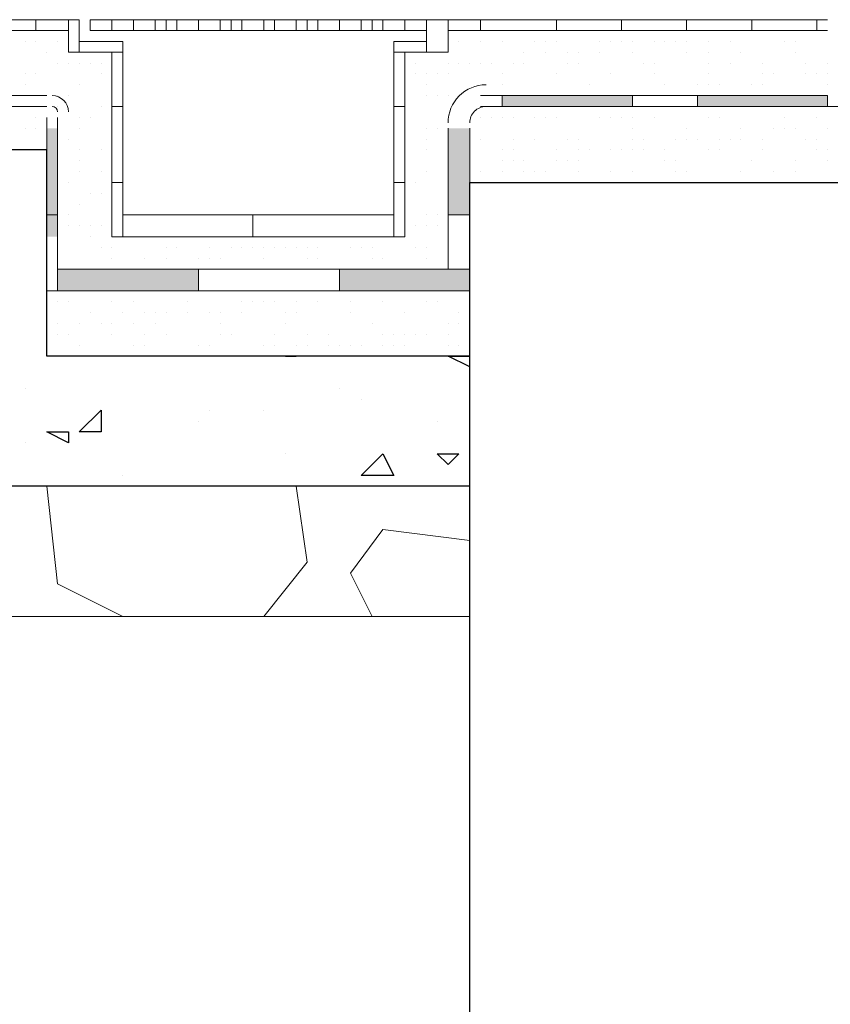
# Model space of a CAD drawing. Header units: metres. Extents: x 5.7 to 89.8, y 4 to 63.5.
# Tile 299 of 475: x 47.3 to 48, y 30.2 to 31.1. Entities that reach past the tile are written whole.
import ezdxf

# ---------------------------------------------------------------- set-up
doc = ezdxf.new("R2010")
doc.units = ezdxf.units.M
doc.header["$MEASUREMENT"] = 0
for name, color, linetype in [('PDF17_furn', 7, 'Continuous'), ('PDF17_hatch', 7, 'Continuous'), ('PDF17_hatch-borshi', 7, 'Continuous'), ('PDF17_kaff', 7, 'Continuous'), ('PDF17_Layer5', 7, 'Continuous'), ('PDF17_wall', 7, 'Continuous')]:
    doc.layers.add(name, color=color, linetype=linetype)

msp = doc.modelspace()

# ---------------------------------------------------------------- linework, layer by layer
at = {"layer": 'PDF17_furn', "lineweight": 18}
msp.add_lwpolyline([(47.36945, 31.07667), (47.66802, 31.07667), (47.66802, 31.06704), (47.36945, 31.06704)], close=True, dxfattribs=at)
for points in [[(47.38871, 31.07667), (47.38871, 31.06704)], [(47.40798, 31.07667), (47.40798, 31.06704)], [(47.42724, 31.07667), (47.42724, 31.06704)], [(47.4465, 31.07667), (47.4465, 31.06704)], [(47.46576, 31.07667), (47.46576, 31.06704)], [(47.48503, 31.07667), (47.48503, 31.06704)], [(47.50429, 31.07667), (47.50429, 31.06704)], [(47.52355, 31.07667), (47.52355, 31.06704)], [(47.53318, 31.07667), (47.53318, 31.06704)], [(47.55244, 31.07667), (47.55244, 31.06704)], [(47.57171, 31.07667), (47.57171, 31.06704)], [(47.59097, 31.07667), (47.59097, 31.06704)], [(47.61023, 31.07667), (47.61023, 31.06704)], [(47.62949, 31.07667), (47.62949, 31.06704)], [(47.64876, 31.07667), (47.64876, 31.06704)]]:
    msp.add_lwpolyline(points, dxfattribs=at)
at = {"layer": 'PDF17_hatch', "lineweight": 25}
for points in [[(47.33093, 30.88405), (47.33093, 30.88405)], [(47.4465, 30.7781), (47.4465, 30.7781)], [(47.54281, 30.7781), (47.54281, 30.7781)], [(47.54281, 30.7781), (47.55244, 30.7781)], [(47.61986, 30.7781), (47.61986, 30.7781)], [(47.70654, 30.76847), (47.68728, 30.7781), (47.69691, 30.7781), (47.70654, 30.7781)], [(47.31166, 30.74921), (47.31166, 30.74921)], [(47.59097, 30.74921), (47.59097, 30.74921)], [(47.61023, 30.73958), (47.61023, 30.73958)], [(47.4754, 30.72995), (47.4754, 30.72995)], [(47.52355, 30.72995), (47.52355, 30.72995)], [(47.46576, 30.72032), (47.46576, 30.72032)], [(47.67765, 30.72032), (47.67765, 30.72032)], [(47.35019, 30.71069), (47.35019, 30.71069)], [(47.31166, 30.70106), (47.31166, 30.70106)], [(47.54281, 30.69142), (47.54281, 30.69142)], [(47.39835, 30.67216), (47.39835, 30.67216)], [(47.31166, 30.66253), (47.31166, 30.66253)], [(47.59097, 30.66253), (47.59097, 30.66253)], [(47.69691, 30.66253), (47.69691, 30.66253)]]:
    msp.add_lwpolyline(points, dxfattribs=at)
for points in [[(47.37908, 30.71069), (47.35982, 30.71069), (47.37908, 30.72995)], [(47.35019, 30.71069), (47.35019, 30.70106), (47.33093, 30.71069)], [(47.63913, 30.67216), (47.61023, 30.67216), (47.62949, 30.69142)], [(47.69691, 30.69142), (47.68728, 30.68179), (47.67765, 30.69142)]]:
    msp.add_lwpolyline(points, close=True, dxfattribs=at)
at = {"layer": 'PDF17_hatch-borshi', "lineweight": 18}
for points in [[(47.34056, 31.06704), (47.34056, 31.06704)], [(47.91843, 31.06704), (47.91843, 31.06704)], [(47.91843, 31.06704), (47.91843, 31.06704)], [(47.93769, 31.06704), (47.93769, 31.06704)], [(47.96659, 31.06704), (47.96659, 31.06704)], [(48.01474, 31.06704), (48.01474, 31.06704)], [(47.31166, 31.05741), (47.31166, 31.05741)], [(47.3213, 31.05741), (47.3213, 31.05741)], [(47.34056, 31.05741), (47.34056, 31.05741)], [(47.68728, 31.05741), (47.68728, 31.05741)], [(47.69691, 31.05741), (47.69691, 31.05741)], [(47.71618, 31.05741), (47.71618, 31.05741)], [(47.73544, 31.05741), (47.73544, 31.05741)], [(47.76433, 31.05741), (47.76433, 31.05741)], [(47.77396, 31.05741), (47.77396, 31.05741)], [(47.77396, 31.05741), (47.77396, 31.05741)], [(47.78359, 31.05741), (47.78359, 31.05741)], [(47.82212, 31.05741), (47.82212, 31.05741)], [(47.83175, 31.05741), (47.83175, 31.05741)], [(47.83175, 31.05741), (47.83175, 31.05741)], [(47.84138, 31.05741), (47.84138, 31.05741)], [(47.84138, 31.05741), (47.84138, 31.05741)], [(47.85101, 31.05741), (47.85101, 31.05741)], [(47.87027, 31.05741), (47.87027, 31.05741)], [(47.87027, 31.05741), (47.87027, 31.05741)], [(47.87991, 31.05741), (47.87991, 31.05741)], [(47.88954, 31.05741), (47.88954, 31.05741)], [(47.88954, 31.05741), (47.88954, 31.05741)], [(47.89917, 31.05741), (47.89917, 31.05741)], [(47.91843, 31.05741), (47.91843, 31.05741)], [(47.93769, 31.05741), (47.93769, 31.05741)], [(47.98585, 31.05741), (47.98585, 31.05741)], [(47.98585, 31.05741), (47.98585, 31.05741)], [(47.99548, 31.05741), (47.99548, 31.05741)], [(47.33093, 31.04778), (47.33093, 31.04778)], [(47.35982, 31.04778), (47.35982, 31.04778)], [(47.7547, 31.04778), (47.7547, 31.04778)], [(47.77396, 31.04778), (47.77396, 31.04778)], [(47.79322, 31.04778), (47.79322, 31.04778)], [(47.80286, 31.04778), (47.80286, 31.04778)], [(47.80286, 31.04778), (47.80286, 31.04778)], [(47.82212, 31.04778), (47.82212, 31.04778)], [(47.85101, 31.04778), (47.85101, 31.04778)], [(47.89917, 31.04778), (47.89917, 31.04778)], [(47.91843, 31.04778), (47.91843, 31.04778)], [(47.94732, 31.04778), (47.94732, 31.04778)], [(47.99548, 31.04778), (47.99548, 31.04778)], [(47.34056, 31.03815), (47.34056, 31.03815)], [(47.35019, 31.03815), (47.35019, 31.03815)], [(47.35982, 31.03815), (47.35982, 31.03815)], [(47.35982, 31.03815), (47.35982, 31.03815)], [(47.36945, 31.03815), (47.36945, 31.03815)], [(47.37908, 31.03815), (47.37908, 31.03815)], [(47.65839, 31.03815), (47.65839, 31.03815)], [(47.68728, 31.03815), (47.68728, 31.03815)], [(47.69691, 31.03815), (47.69691, 31.03815)], [(47.70654, 31.03815), (47.70654, 31.03815)], [(47.70654, 31.03815), (47.70654, 31.03815)], [(47.71618, 31.03815), (47.71618, 31.03815)], [(47.72581, 31.03815), (47.72581, 31.03815)], [(47.72581, 31.03815), (47.72581, 31.03815)], [(47.74507, 31.03815), (47.74507, 31.03815)], [(47.74507, 31.03815), (47.74507, 31.03815)], [(47.7547, 31.03815), (47.7547, 31.03815)], [(47.79322, 31.03815), (47.79322, 31.03815)], [(47.80286, 31.03815), (47.80286, 31.03815)], [(47.86064, 31.03815), (47.86064, 31.03815)], [(47.86064, 31.03815), (47.86064, 31.03815)], [(47.87027, 31.03815), (47.87027, 31.03815)], [(47.91843, 31.03815), (47.91843, 31.03815)], [(47.93769, 31.03815), (47.93769, 31.03815)], [(47.96659, 31.03815), (47.96659, 31.03815)], [(48.00511, 31.03815), (48.00511, 31.03815)], [(48.02437, 31.03815), (48.02437, 31.03815)], [(47.31166, 31.02852), (47.31166, 31.02852)], [(47.3213, 31.02852), (47.3213, 31.02852)], [(47.37908, 31.02852), (47.37908, 31.02852)], [(47.64876, 31.02852), (47.64876, 31.02852)], [(47.65839, 31.02852), (47.65839, 31.02852)], [(47.66802, 31.02852), (47.66802, 31.02852)], [(47.67765, 31.02852), (47.67765, 31.02852)], [(47.68728, 31.02852), (47.68728, 31.02852)], [(47.73544, 31.02852), (47.73544, 31.02852)], [(47.78359, 31.02852), (47.78359, 31.02852)], [(47.83175, 31.02852), (47.83175, 31.02852)], [(47.87027, 31.02852), (47.87027, 31.02852)], [(47.91843, 31.02852), (47.91843, 31.02852)], [(47.96659, 31.02852), (47.96659, 31.02852)], [(47.97622, 31.02852), (47.97622, 31.02852)], [(48.00511, 31.02852), (48.00511, 31.02852)], [(48.01474, 31.02852), (48.01474, 31.02852)], [(48.01474, 31.02852), (48.01474, 31.02852)], [(48.02437, 31.02852), (48.02437, 31.02852)], [(47.31166, 31.01888), (47.31166, 31.01888)], [(47.35982, 31.01888), (47.35982, 31.01888)], [(47.66802, 31.01888), (47.66802, 31.01888)], [(47.73544, 31.01888), (47.73544, 31.01888)], [(47.81249, 31.01888), (47.81249, 31.01888)], [(47.87991, 31.01888), (47.87991, 31.01888)], [(47.9088, 31.01888), (47.9088, 31.01888)], [(47.91843, 31.01888), (47.91843, 31.01888)], [(47.92806, 31.01888), (47.92806, 31.01888)], [(47.95696, 31.01888), (47.95696, 31.01888)], [(47.95696, 31.01888), (47.95696, 31.01888)], [(47.96659, 31.01888), (47.96659, 31.01888)], [(48.02437, 31.01888), (48.02437, 31.01888)], [(47.3213, 31.00925), (47.3213, 31.00925)], [(47.33093, 31.00925), (47.33093, 31.00925)], [(47.34056, 31.00925), (47.34056, 31.00925)], [(47.35019, 31.00925), (47.35019, 31.00925)], [(47.66802, 31.00925), (47.66802, 31.00925)], [(47.66802, 31.00925), (47.66802, 31.00925)], [(47.67765, 31.00925), (47.67765, 31.00925)], [(47.68728, 31.00925), (47.68728, 31.00925)], [(47.71618, 31.00925), (47.71618, 31.00925)], [(47.72581, 31.00925), (47.72581, 31.00925)], [(47.73544, 31.00925), (47.73544, 31.00925)], [(47.7547, 31.00925), (47.7547, 31.00925)], [(47.7547, 31.00925), (47.7547, 31.00925)], [(47.78359, 31.00925), (47.78359, 31.00925)], [(47.79322, 31.00925), (47.79322, 31.00925)], [(47.80286, 31.00925), (47.80286, 31.00925)], [(47.84138, 31.00925), (47.84138, 31.00925)], [(47.85101, 31.00925), (47.85101, 31.00925)], [(47.86064, 31.00925), (47.86064, 31.00925)], [(47.87027, 31.00925), (47.87027, 31.00925)], [(47.88954, 31.00925), (47.88954, 31.00925)], [(47.88954, 31.00925), (47.88954, 31.00925)], [(47.89917, 31.00925), (47.89917, 31.00925)], [(47.89917, 31.00925), (47.89917, 31.00925)], [(47.94732, 31.00925), (47.94732, 31.00925)], [(47.94732, 31.00925), (47.94732, 31.00925)], [(47.95696, 31.00925), (47.95696, 31.00925)], [(47.99548, 31.00925), (47.99548, 31.00925)], [(48.00511, 31.00925), (48.00511, 31.00925)], [(48.01474, 31.00925), (48.01474, 31.00925)], [(47.37908, 30.99962), (47.37908, 30.99962)], [(47.96659, 30.99962), (47.96659, 30.99962)], [(47.96659, 30.99962), (47.96659, 30.99962)], [(47.3213, 30.98999), (47.3213, 30.98999)], [(47.35982, 30.98999), (47.35982, 30.98999)], [(47.36945, 30.98999), (47.36945, 30.98999)], [(47.36945, 30.98999), (47.36945, 30.98999)], [(47.64876, 30.98999), (47.64876, 30.98999)], [(47.68728, 30.98999), (47.68728, 30.98999)], [(47.71618, 30.98999), (47.71618, 30.98999)], [(47.71618, 30.98999), (47.71618, 30.98999)], [(47.72581, 30.98999), (47.72581, 30.98999)], [(47.72581, 30.98999), (47.72581, 30.98999)], [(47.73544, 30.98999), (47.73544, 30.98999)], [(47.73544, 30.98999), (47.73544, 30.98999)], [(47.74507, 30.98999), (47.74507, 30.98999)], [(47.74507, 30.98999), (47.74507, 30.98999)], [(47.76433, 30.98999), (47.76433, 30.98999)], [(47.76433, 30.98999), (47.76433, 30.98999)], [(47.77396, 30.98999), (47.77396, 30.98999)], [(47.77396, 30.98999), (47.77396, 30.98999)], [(47.78359, 30.98999), (47.78359, 30.98999)], [(47.78359, 30.98999), (47.78359, 30.98999)], [(47.82212, 30.98999), (47.82212, 30.98999)], [(47.82212, 30.98999), (47.82212, 30.98999)], [(47.83175, 30.98999), (47.83175, 30.98999)], [(47.83175, 30.98999), (47.83175, 30.98999)], [(47.84138, 30.98999), (47.84138, 30.98999)], [(47.84138, 30.98999), (47.84138, 30.98999)], [(47.85101, 30.98999), (47.85101, 30.98999)], [(47.85101, 30.98999), (47.85101, 30.98999)], [(47.87027, 30.98999), (47.87027, 30.98999)], [(47.87027, 30.98999), (47.87027, 30.98999)], [(47.87027, 30.98999), (47.87027, 30.98999)], [(47.87027, 30.98999), (47.87027, 30.98999)], [(47.91843, 30.98999), (47.91843, 30.98999)], [(47.91843, 30.98999), (47.91843, 30.98999)], [(47.91843, 30.98999), (47.91843, 30.98999)], [(47.91843, 30.98999), (47.91843, 30.98999)], [(47.92806, 30.98999), (47.92806, 30.98999)], [(47.92806, 30.98999), (47.92806, 30.98999)], [(47.98585, 30.98999), (47.98585, 30.98999)], [(47.98585, 30.98999), (47.98585, 30.98999)], [(47.98585, 30.98999), (47.98585, 30.98999)], [(47.98585, 30.98999), (47.98585, 30.98999)], [(48.01474, 30.98999), (48.01474, 30.98999)], [(48.01474, 30.98999), (48.01474, 30.98999)], [(47.31166, 30.98036), (47.31166, 30.98036)], [(47.3213, 30.98036), (47.3213, 30.98036)], [(47.35982, 30.98036), (47.35982, 30.98036)], [(47.66802, 30.98036), (47.66802, 30.98036)], [(47.67765, 30.98036), (47.67765, 30.98036)], [(47.85101, 30.98036), (47.85101, 30.98036)], [(47.85101, 30.98036), (47.85101, 30.98036)], [(47.89917, 30.98036), (47.89917, 30.98036)], [(47.89917, 30.98036), (47.89917, 30.98036)], [(47.94732, 30.98036), (47.94732, 30.98036)], [(47.94732, 30.98036), (47.94732, 30.98036)], [(47.97622, 30.98036), (47.97622, 30.98036)], [(47.97622, 30.98036), (47.97622, 30.98036)], [(47.98585, 30.98036), (47.98585, 30.98036)], [(47.98585, 30.98036), (47.98585, 30.98036)], [(47.99548, 30.98036), (47.99548, 30.98036)], [(47.99548, 30.98036), (47.99548, 30.98036)], [(47.99548, 30.98036), (47.99548, 30.98036)], [(47.99548, 30.98036), (47.99548, 30.98036)], [(47.99548, 30.98036), (47.99548, 30.98036)], [(47.99548, 30.98036), (47.99548, 30.98036)], [(48.02437, 30.98036), (48.02437, 30.98036)], [(48.02437, 30.98036), (48.02437, 30.98036)], [(47.35019, 30.97073), (47.35019, 30.97073)], [(47.38871, 30.97073), (47.38871, 30.97073)], [(47.64876, 30.97073), (47.64876, 30.97073)], [(47.66802, 30.97073), (47.66802, 30.97073)], [(47.68728, 30.97073), (47.68728, 30.97073)], [(47.71618, 30.97073), (47.71618, 30.97073)], [(47.71618, 30.97073), (47.71618, 30.97073)], [(47.71618, 30.97073), (47.71618, 30.97073)], [(47.71618, 30.97073), (47.71618, 30.97073)], [(47.74507, 30.97073), (47.74507, 30.97073)], [(47.74507, 30.97073), (47.74507, 30.97073)], [(47.76433, 30.97073), (47.76433, 30.97073)], [(47.76433, 30.97073), (47.76433, 30.97073)], [(47.79322, 30.97073), (47.79322, 30.97073)], [(47.79322, 30.97073), (47.79322, 30.97073)], [(47.79322, 30.97073), (47.79322, 30.97073)], [(47.79322, 30.97073), (47.79322, 30.97073)], [(47.80286, 30.97073), (47.80286, 30.97073)], [(47.80286, 30.97073), (47.80286, 30.97073)], [(47.85101, 30.97073), (47.85101, 30.97073)], [(47.85101, 30.97073), (47.85101, 30.97073)], [(47.86064, 30.97073), (47.86064, 30.97073)], [(47.86064, 30.97073), (47.86064, 30.97073)], [(47.88954, 30.97073), (47.88954, 30.97073)], [(47.88954, 30.97073), (47.88954, 30.97073)], [(47.89917, 30.97073), (47.89917, 30.97073)], [(47.89917, 30.97073), (47.89917, 30.97073)], [(47.9088, 30.97073), (47.9088, 30.97073)], [(47.9088, 30.97073), (47.9088, 30.97073)], [(47.92806, 30.97073), (47.92806, 30.97073)], [(47.92806, 30.97073), (47.92806, 30.97073)], [(47.93769, 30.97073), (47.93769, 30.97073)], [(47.93769, 30.97073), (47.93769, 30.97073)], [(47.93769, 30.97073), (47.93769, 30.97073)], [(47.93769, 30.97073), (47.93769, 30.97073)], [(47.94732, 30.97073), (47.94732, 30.97073)], [(47.94732, 30.97073), (47.94732, 30.97073)], [(47.96659, 30.97073), (47.96659, 30.97073)], [(47.96659, 30.97073), (47.96659, 30.97073)], [(48.00511, 30.97073), (48.00511, 30.97073)], [(48.00511, 30.97073), (48.00511, 30.97073)], [(48.01474, 30.97073), (48.01474, 30.97073)], [(48.01474, 30.97073), (48.01474, 30.97073)], [(47.31166, 30.9611), (47.31166, 30.9611)], [(47.35982, 30.9611), (47.35982, 30.9611)], [(47.37908, 30.9611), (47.37908, 30.9611)], [(47.66802, 30.9611), (47.66802, 30.9611)], [(47.73544, 30.9611), (47.73544, 30.9611)], [(47.73544, 30.9611), (47.73544, 30.9611)], [(47.74507, 30.9611), (47.74507, 30.9611)], [(47.74507, 30.9611), (47.74507, 30.9611)], [(47.78359, 30.9611), (47.78359, 30.9611)], [(47.78359, 30.9611), (47.78359, 30.9611)], [(47.80286, 30.9611), (47.80286, 30.9611)], [(47.80286, 30.9611), (47.80286, 30.9611)], [(47.81249, 30.9611), (47.81249, 30.9611)], [(47.81249, 30.9611), (47.81249, 30.9611)], [(47.83175, 30.9611), (47.83175, 30.9611)], [(47.83175, 30.9611), (47.83175, 30.9611)], [(47.83175, 30.9611), (47.83175, 30.9611)], [(47.83175, 30.9611), (47.83175, 30.9611)], [(47.84138, 30.9611), (47.84138, 30.9611)], [(47.84138, 30.9611), (47.84138, 30.9611)], [(47.85101, 30.9611), (47.85101, 30.9611)], [(47.85101, 30.9611), (47.85101, 30.9611)], [(47.86064, 30.9611), (47.86064, 30.9611)], [(47.86064, 30.9611), (47.86064, 30.9611)], [(47.87991, 30.9611), (47.87991, 30.9611)], [(47.87991, 30.9611), (47.87991, 30.9611)], [(47.87991, 30.9611), (47.87991, 30.9611)], [(47.87991, 30.9611), (47.87991, 30.9611)], [(47.91843, 30.9611), (47.91843, 30.9611)], [(47.91843, 30.9611), (47.91843, 30.9611)], [(47.92806, 30.9611), (47.92806, 30.9611)], [(47.92806, 30.9611), (47.92806, 30.9611)], [(47.96659, 30.9611), (47.96659, 30.9611)], [(47.96659, 30.9611), (47.96659, 30.9611)], [(47.96659, 30.9611), (47.96659, 30.9611)], [(47.96659, 30.9611), (47.96659, 30.9611)], [(48.01474, 30.9611), (48.01474, 30.9611)], [(48.01474, 30.9611), (48.01474, 30.9611)], [(48.02437, 30.9611), (48.02437, 30.9611)], [(48.02437, 30.9611), (48.02437, 30.9611)], [(47.35982, 30.95147), (47.35982, 30.95147)], [(47.73544, 30.95147), (47.73544, 30.95147)], [(47.73544, 30.95147), (47.73544, 30.95147)], [(47.74507, 30.95147), (47.74507, 30.95147)], [(47.74507, 30.95147), (47.74507, 30.95147)], [(47.74507, 30.95147), (47.74507, 30.95147)], [(47.74507, 30.95147), (47.74507, 30.95147)], [(47.7547, 30.95147), (47.7547, 30.95147)], [(47.7547, 30.95147), (47.7547, 30.95147)], [(47.78359, 30.95147), (47.78359, 30.95147)], [(47.78359, 30.95147), (47.78359, 30.95147)], [(47.79322, 30.95147), (47.79322, 30.95147)], [(47.79322, 30.95147), (47.79322, 30.95147)], [(47.80286, 30.95147), (47.80286, 30.95147)], [(47.80286, 30.95147), (47.80286, 30.95147)], [(47.87991, 30.95147), (47.87991, 30.95147)], [(47.87991, 30.95147), (47.87991, 30.95147)], [(47.88954, 30.95147), (47.88954, 30.95147)], [(47.88954, 30.95147), (47.88954, 30.95147)], [(47.95696, 30.95147), (47.95696, 30.95147)], [(47.95696, 30.95147), (47.95696, 30.95147)], [(47.99548, 30.95147), (47.99548, 30.95147)], [(47.99548, 30.95147), (47.99548, 30.95147)], [(48.02437, 30.95147), (48.02437, 30.95147)], [(48.02437, 30.95147), (48.02437, 30.95147)], [(47.35982, 30.94184), (47.35982, 30.94184)], [(47.37908, 30.94184), (47.37908, 30.94184)], [(47.66802, 30.94184), (47.66802, 30.94184)], [(47.66802, 30.94184), (47.66802, 30.94184)], [(47.68728, 30.94184), (47.68728, 30.94184)], [(47.68728, 30.94184), (47.68728, 30.94184)], [(47.70654, 30.94184), (47.70654, 30.94184)], [(47.70654, 30.94184), (47.70654, 30.94184)], [(47.71618, 30.94184), (47.71618, 30.94184)], [(47.71618, 30.94184), (47.71618, 30.94184)], [(47.71618, 30.94184), (47.71618, 30.94184)], [(47.71618, 30.94184), (47.71618, 30.94184)], [(47.73544, 30.94184), (47.73544, 30.94184)], [(47.73544, 30.94184), (47.73544, 30.94184)], [(47.7547, 30.94184), (47.7547, 30.94184)], [(47.7547, 30.94184), (47.7547, 30.94184)], [(47.76433, 30.94184), (47.76433, 30.94184)], [(47.76433, 30.94184), (47.76433, 30.94184)], [(47.77396, 30.94184), (47.77396, 30.94184)], [(47.77396, 30.94184), (47.77396, 30.94184)], [(47.80286, 30.94184), (47.80286, 30.94184)], [(47.80286, 30.94184), (47.80286, 30.94184)], [(47.83175, 30.94184), (47.83175, 30.94184)], [(47.83175, 30.94184), (47.83175, 30.94184)], [(47.83175, 30.94184), (47.83175, 30.94184)], [(47.83175, 30.94184), (47.83175, 30.94184)], [(47.85101, 30.94184), (47.85101, 30.94184)], [(47.85101, 30.94184), (47.85101, 30.94184)], [(47.88954, 30.94184), (47.88954, 30.94184)], [(47.88954, 30.94184), (47.88954, 30.94184)], [(47.89917, 30.94184), (47.89917, 30.94184)], [(47.89917, 30.94184), (47.89917, 30.94184)], [(47.89917, 30.94184), (47.89917, 30.94184)], [(47.89917, 30.94184), (47.89917, 30.94184)], [(47.94732, 30.94184), (47.94732, 30.94184)], [(47.94732, 30.94184), (47.94732, 30.94184)], [(47.94732, 30.94184), (47.94732, 30.94184)], [(47.94732, 30.94184), (47.94732, 30.94184)], [(47.97622, 30.94184), (47.97622, 30.94184)], [(47.97622, 30.94184), (47.97622, 30.94184)], [(47.99548, 30.94184), (47.99548, 30.94184)], [(47.99548, 30.94184), (47.99548, 30.94184)], [(47.35019, 30.9322), (47.35019, 30.9322)], [(47.38871, 30.9322), (47.38871, 30.9322)], [(47.65839, 30.9322), (47.65839, 30.9322)], [(48.01474, 30.9322), (48.01474, 30.9322)], [(48.01474, 30.9322), (48.01474, 30.9322)], [(47.36945, 30.92257), (47.36945, 30.92257)], [(47.37908, 30.92257), (47.37908, 30.92257)], [(47.64876, 30.92257), (47.64876, 30.92257)], [(47.35982, 30.91294), (47.35982, 30.91294)], [(47.35982, 30.91294), (47.35982, 30.91294)], [(47.64876, 30.91294), (47.64876, 30.91294)], [(47.35019, 30.90331), (47.35019, 30.90331)], [(47.38871, 30.90331), (47.38871, 30.90331)], [(47.66802, 30.90331), (47.66802, 30.90331)], [(47.67765, 30.90331), (47.67765, 30.90331)], [(47.35019, 30.89368), (47.35019, 30.89368)], [(47.35982, 30.89368), (47.35982, 30.89368)], [(47.36945, 30.89368), (47.36945, 30.89368)], [(47.37908, 30.89368), (47.37908, 30.89368)], [(47.65839, 30.89368), (47.65839, 30.89368)], [(47.66802, 30.89368), (47.66802, 30.89368)], [(47.66802, 30.89368), (47.66802, 30.89368)], [(47.67765, 30.89368), (47.67765, 30.89368)], [(47.36945, 30.88405), (47.36945, 30.88405)], [(47.39835, 30.88405), (47.39835, 30.88405)], [(47.40798, 30.88405), (47.40798, 30.88405)], [(47.45613, 30.88405), (47.45613, 30.88405)], [(47.46576, 30.88405), (47.46576, 30.88405)], [(47.50429, 30.88405), (47.50429, 30.88405)], [(47.55244, 30.88405), (47.55244, 30.88405)], [(47.58134, 30.88405), (47.58134, 30.88405)], [(47.6006, 30.88405), (47.6006, 30.88405)], [(47.61023, 30.88405), (47.61023, 30.88405)], [(47.61986, 30.88405), (47.61986, 30.88405)], [(47.62949, 30.88405), (47.62949, 30.88405)], [(47.64876, 30.88405), (47.64876, 30.88405)], [(47.37908, 30.87442), (47.37908, 30.87442)], [(47.38871, 30.87442), (47.38871, 30.87442)], [(47.43687, 30.87442), (47.43687, 30.87442)], [(47.4465, 30.87442), (47.4465, 30.87442)], [(47.4754, 30.87442), (47.4754, 30.87442)], [(47.49466, 30.87442), (47.49466, 30.87442)], [(47.50429, 30.87442), (47.50429, 30.87442)], [(47.51392, 30.87442), (47.51392, 30.87442)], [(47.52355, 30.87442), (47.52355, 30.87442)], [(47.53318, 30.87442), (47.53318, 30.87442)], [(47.54281, 30.87442), (47.54281, 30.87442)], [(47.55244, 30.87442), (47.55244, 30.87442)], [(47.56208, 30.87442), (47.56208, 30.87442)], [(47.57171, 30.87442), (47.57171, 30.87442)], [(47.6006, 30.87442), (47.6006, 30.87442)], [(47.61023, 30.87442), (47.61023, 30.87442)], [(47.61023, 30.87442), (47.61023, 30.87442)], [(47.61986, 30.87442), (47.61986, 30.87442)], [(47.65839, 30.87442), (47.65839, 30.87442)], [(47.66802, 30.87442), (47.66802, 30.87442)], [(47.68728, 30.87442), (47.68728, 30.87442)], [(47.38871, 30.86479), (47.38871, 30.86479)], [(47.41761, 30.86479), (47.41761, 30.86479)], [(47.43687, 30.86479), (47.43687, 30.86479)], [(47.43687, 30.86479), (47.43687, 30.86479)], [(47.46576, 30.86479), (47.46576, 30.86479)], [(47.4754, 30.86479), (47.4754, 30.86479)], [(47.48503, 30.86479), (47.48503, 30.86479)], [(47.48503, 30.86479), (47.48503, 30.86479)], [(47.48503, 30.86479), (47.48503, 30.86479)], [(47.52355, 30.86479), (47.52355, 30.86479)], [(47.56208, 30.86479), (47.56208, 30.86479)], [(47.57171, 30.86479), (47.57171, 30.86479)], [(47.61986, 30.86479), (47.61986, 30.86479)], [(47.62949, 30.86479), (47.62949, 30.86479)], [(47.66802, 30.86479), (47.66802, 30.86479)], [(47.35982, 30.85515), (47.35982, 30.85515)], [(47.37908, 30.85515), (47.37908, 30.85515)], [(47.38871, 30.85515), (47.38871, 30.85515)], [(47.41761, 30.85515), (47.41761, 30.85515)], [(47.41761, 30.85515), (47.41761, 30.85515)], [(47.42724, 30.85515), (47.42724, 30.85515)], [(47.4754, 30.85515), (47.4754, 30.85515)], [(47.52355, 30.85515), (47.52355, 30.85515)], [(47.56208, 30.85515), (47.56208, 30.85515)], [(47.58134, 30.85515), (47.58134, 30.85515)], [(47.63913, 30.85515), (47.63913, 30.85515)], [(47.64876, 30.85515), (47.64876, 30.85515)], [(47.34056, 30.83589), (47.34056, 30.83589)], [(47.37908, 30.83589), (47.37908, 30.83589)], [(47.39835, 30.83589), (47.39835, 30.83589)], [(47.43687, 30.83589), (47.43687, 30.83589)], [(47.45613, 30.83589), (47.45613, 30.83589)], [(47.48503, 30.83589), (47.48503, 30.83589)], [(47.50429, 30.83589), (47.50429, 30.83589)], [(47.53318, 30.83589), (47.53318, 30.83589)], [(47.56208, 30.83589), (47.56208, 30.83589)], [(47.57171, 30.83589), (47.57171, 30.83589)], [(47.58134, 30.83589), (47.58134, 30.83589)], [(47.58134, 30.83589), (47.58134, 30.83589)], [(47.6006, 30.83589), (47.6006, 30.83589)], [(47.61986, 30.83589), (47.61986, 30.83589)], [(47.61986, 30.83589), (47.61986, 30.83589)], [(47.61986, 30.83589), (47.61986, 30.83589)], [(47.62949, 30.83589), (47.62949, 30.83589)], [(47.66802, 30.83589), (47.66802, 30.83589)], [(47.67765, 30.83589), (47.67765, 30.83589)], [(47.34056, 30.82626), (47.34056, 30.82626)], [(47.35019, 30.82626), (47.35019, 30.82626)], [(47.38871, 30.82626), (47.38871, 30.82626)], [(47.40798, 30.82626), (47.40798, 30.82626)], [(47.45613, 30.82626), (47.45613, 30.82626)], [(47.45613, 30.82626), (47.45613, 30.82626)], [(47.50429, 30.82626), (47.50429, 30.82626)], [(47.51392, 30.82626), (47.51392, 30.82626)], [(47.52355, 30.82626), (47.52355, 30.82626)], [(47.52355, 30.82626), (47.52355, 30.82626)], [(47.53318, 30.82626), (47.53318, 30.82626)], [(47.55244, 30.82626), (47.55244, 30.82626)], [(47.57171, 30.82626), (47.57171, 30.82626)], [(47.6006, 30.82626), (47.6006, 30.82626)], [(47.62949, 30.82626), (47.62949, 30.82626)], [(47.66802, 30.82626), (47.66802, 30.82626)], [(47.67765, 30.82626), (47.67765, 30.82626)], [(47.36945, 30.81663), (47.36945, 30.81663)], [(47.39835, 30.81663), (47.39835, 30.81663)], [(47.41761, 30.81663), (47.41761, 30.81663)], [(47.42724, 30.81663), (47.42724, 30.81663)], [(47.43687, 30.81663), (47.43687, 30.81663)], [(47.45613, 30.81663), (47.45613, 30.81663)], [(47.45613, 30.81663), (47.45613, 30.81663)], [(47.4754, 30.81663), (47.4754, 30.81663)], [(47.4754, 30.81663), (47.4754, 30.81663)], [(47.48503, 30.81663), (47.48503, 30.81663)], [(47.50429, 30.81663), (47.50429, 30.81663)], [(47.54281, 30.81663), (47.54281, 30.81663)], [(47.54281, 30.81663), (47.54281, 30.81663)], [(47.55244, 30.81663), (47.55244, 30.81663)], [(47.6006, 30.81663), (47.6006, 30.81663)], [(47.6006, 30.81663), (47.6006, 30.81663)], [(47.64876, 30.81663), (47.64876, 30.81663)], [(47.64876, 30.81663), (47.64876, 30.81663)], [(47.69691, 30.81663), (47.69691, 30.81663)], [(47.34056, 30.807), (47.34056, 30.807)], [(47.35982, 30.807), (47.35982, 30.807)], [(47.37908, 30.807), (47.37908, 30.807)], [(47.37908, 30.807), (47.37908, 30.807)], [(47.38871, 30.807), (47.38871, 30.807)], [(47.40798, 30.807), (47.40798, 30.807)], [(47.42724, 30.807), (47.42724, 30.807)], [(47.48503, 30.807), (47.48503, 30.807)], [(47.54281, 30.807), (47.54281, 30.807)], [(47.61986, 30.807), (47.61986, 30.807)], [(47.68728, 30.807), (47.68728, 30.807)], [(47.69691, 30.807), (47.69691, 30.807)], [(47.33093, 30.79737), (47.33093, 30.79737)], [(47.34056, 30.79737), (47.34056, 30.79737)], [(47.35019, 30.79737), (47.35019, 30.79737)], [(47.38871, 30.79737), (47.38871, 30.79737)], [(47.41761, 30.79737), (47.41761, 30.79737)], [(47.43687, 30.79737), (47.43687, 30.79737)], [(47.48503, 30.79737), (47.48503, 30.79737)], [(47.48503, 30.79737), (47.48503, 30.79737)], [(47.49466, 30.79737), (47.49466, 30.79737)], [(47.53318, 30.79737), (47.53318, 30.79737)], [(47.56208, 30.79737), (47.56208, 30.79737)], [(47.58134, 30.79737), (47.58134, 30.79737)], [(47.62949, 30.79737), (47.62949, 30.79737)], [(47.62949, 30.79737), (47.62949, 30.79737)], [(47.63913, 30.79737), (47.63913, 30.79737)], [(47.64876, 30.79737), (47.64876, 30.79737)], [(47.65839, 30.79737), (47.65839, 30.79737)], [(47.66802, 30.79737), (47.66802, 30.79737)], [(47.68728, 30.79737), (47.68728, 30.79737)], [(47.35982, 30.78774), (47.35982, 30.78774)], [(47.40798, 30.78774), (47.40798, 30.78774)], [(47.41761, 30.78774), (47.41761, 30.78774)], [(47.46576, 30.78774), (47.46576, 30.78774)], [(47.4754, 30.78774), (47.4754, 30.78774)], [(47.52355, 30.78774), (47.52355, 30.78774)], [(47.53318, 30.78774), (47.53318, 30.78774)], [(47.55244, 30.78774), (47.55244, 30.78774)], [(47.56208, 30.78774), (47.56208, 30.78774)], [(47.58134, 30.78774), (47.58134, 30.78774)], [(47.59097, 30.78774), (47.59097, 30.78774)], [(47.6006, 30.78774), (47.6006, 30.78774)], [(47.61023, 30.78774), (47.61023, 30.78774)], [(47.62949, 30.78774), (47.62949, 30.78774)], [(47.63913, 30.78774), (47.63913, 30.78774)], [(47.63913, 30.78774), (47.63913, 30.78774)], [(47.64876, 30.78774), (47.64876, 30.78774)], [(47.68728, 30.78774), (47.68728, 30.78774)], [(47.69691, 30.78774), (47.69691, 30.78774)], [(47.69691, 30.78774), (47.69691, 30.78774)], [(47.36945, 30.7781), (47.36945, 30.7781)], [(47.43687, 30.7781), (47.43687, 30.7781)], [(47.50429, 30.7781), (47.50429, 30.7781)], [(47.54281, 30.7781), (47.54281, 30.7781)], [(47.55244, 30.7781), (47.55244, 30.7781)], [(47.6006, 30.7781), (47.6006, 30.7781)], [(47.33093, 30.66253), (47.34056, 30.57585), (47.39835, 30.54696)], [(47.33093, 30.66253), (47.33093, 30.66253)], [(47.52355, 30.54696), (47.56208, 30.59511), (47.55244, 30.66253)], [(47.61986, 30.54696), (47.6006, 30.58548), (47.62949, 30.62401), (47.70654, 30.61437)]]:
    msp.add_lwpolyline(points, dxfattribs=at)
at = {"layer": 'PDF17_kaff', "lineweight": 20}
for points in [[(47.35982, 31.04778), (47.35982, 31.07667), (44.67272, 31.07667), (44.67272, 31.06704), (44.67272, 31.07667)], [(46.78195, 31.06704), (46.78195, 31.07667), (46.78195, 31.06704), (47.35019, 31.06704), (44.67272, 31.06704)], [(47.35982, 31.07667), (46.78195, 31.07667)], [(47.3213, 31.07667), (47.3213, 31.06704)], [(47.35019, 31.07667), (47.35019, 31.04778), (47.39835, 31.04778)], [(47.43687, 31.07667), (47.43687, 31.06704)], [(47.49466, 31.07667), (47.49466, 31.06704)], [(47.56208, 31.07667), (47.56208, 31.06704)], [(47.61986, 31.07667), (47.61986, 31.06704)], [(47.68728, 31.07667), (47.68728, 31.04778), (47.63913, 31.04778)], [(48.02437, 31.07667), (47.66802, 31.07667), (47.66802, 31.04778)], [(47.71618, 31.07667), (47.71618, 31.06704)], [(47.78359, 31.07667), (47.78359, 31.06704)], [(47.84138, 31.07667), (47.84138, 31.06704)], [(47.89917, 31.07667), (47.89917, 31.06704)], [(47.95696, 31.07667), (47.95696, 31.06704)], [(48.01474, 31.07667), (48.01474, 31.06704)], [(48.02437, 31.06704), (47.68728, 31.06704)], [(47.35982, 31.05741), (47.39835, 31.05741), (47.35982, 31.05741)], [(47.63913, 31.05741), (47.63913, 30.90331), (47.39835, 30.90331), (47.39835, 31.05741)], [(47.66802, 31.05741), (47.63913, 31.05741), (47.66802, 31.05741)], [(47.64876, 31.04778), (47.64876, 30.88405), (47.38871, 30.88405), (47.38871, 31.04778)], [(47.39835, 30.99962), (47.38871, 30.99962)], [(47.64876, 30.99962), (47.63913, 30.99962)], [(47.39835, 30.9322), (47.38871, 30.9322)], [(47.64876, 30.9322), (47.63913, 30.9322)], [(47.39835, 30.90331), (47.39835, 30.88405)], [(47.51392, 30.90331), (47.51392, 30.88405)], [(47.63913, 30.90331), (47.63913, 30.88405)], [(47.34056, 30.85515), (47.34056, 30.83589)], [(47.70654, 30.54696), (45.00981, 30.54696)]]:
    msp.add_lwpolyline(points, dxfattribs=at)
at = {"layer": 'PDF17_kaff', "color": 23, "lineweight": 20, "true_color": 0xdb887d}
for points in [[(47.33093, 31.00925), (44.58604, 31.00925), (44.58604, 30.99962), (47.33093, 30.99962)], [(48.02437, 30.99962), (48.02437, 31.00925), (47.71618, 31.00925)], [(47.73544, 31.00925), (47.73544, 30.99962)], [(47.85101, 31.00925), (47.85101, 30.99962)], [(47.9088, 31.00925), (47.9088, 30.99962)], [(47.34056, 30.99962), (47.34056, 30.99962)], [(48.0629, 30.9322), (48.0629, 30.99962), (47.71618, 30.99962)], [(47.33093, 30.98999), (47.33093, 30.9611)], [(47.34056, 30.98999), (47.34056, 30.85515), (47.70654, 30.85515)], [(47.68728, 30.98036), (47.68728, 30.85515)], [(47.33093, 30.90331), (47.34056, 30.90331)], [(47.68728, 30.90331), (47.70654, 30.90331)], [(47.46576, 30.85515), (47.46576, 30.83589)], [(47.59097, 30.85515), (47.59097, 30.83589)], [(47.33093, 30.83589), (47.70654, 30.83589)]]:
    msp.add_lwpolyline(points, dxfattribs=at)
at = {"layer": 'PDF17_kaff', "lineweight": 30}
for points in [[(47.70654, 30.7781), (47.33093, 30.7781), (47.33093, 30.9611), (44.51862, 30.9611)], [(47.70654, 30.66253), (47.21535, 30.66253), (47.21535, 30.83589), (45.00981, 30.83589)]]:
    msp.add_lwpolyline(points, dxfattribs=at)
at = {"layer": 'PDF17_kaff', "color": 23, "lineweight": 20, "true_color": 0xdb887d}
for centre, radius, start, end in [((47.72099, 30.98518), 0.03371, 89.99993, 180.00007), ((47.33574, 30.99481), 0.01445, 0.00553, 89.99981), ((47.33574, 30.99481), 0.00482, 0.00632, 89.99941), ((47.72099, 30.98518), 0.01445, 89.99986, 180.00014)]:
    msp.add_arc(centre, radius, start, end, dxfattribs=at)
at = {"layer": 'PDF17_kaff', "color": 23, "true_color": 0xdb887d, "transparency": 33554559}
for points in [[(47.73544, 30.99962), (47.85101, 30.99962), (47.73544, 31.00925)], [(47.85101, 30.99962), (47.73544, 31.00925), (47.85101, 31.00925)], [(47.9088, 30.99962), (48.02437, 30.99962), (47.9088, 31.00925)], [(48.02437, 30.99962), (47.9088, 31.00925), (48.02437, 31.00925)], [(47.33093, 30.88405), (47.34056, 30.88405), (47.33093, 30.98036)], [(47.34056, 30.88405), (47.33093, 30.98036), (47.34056, 30.98036)], [(47.68728, 30.90331), (47.70654, 30.90331), (47.68728, 30.98036)], [(47.70654, 30.90331), (47.68728, 30.98036), (47.70654, 30.98036)], [(47.34056, 30.83589), (47.46576, 30.83589), (47.34056, 30.85515)], [(47.46576, 30.83589), (47.34056, 30.85515), (47.46576, 30.85515)], [(47.59097, 30.83589), (47.70654, 30.83589), (47.59097, 30.85515)], [(47.70654, 30.83589), (47.59097, 30.85515), (47.70654, 30.85515)]]:
    msp.add_solid(points, dxfattribs=at)
at = {"layer": 'PDF17_Layer5', "lineweight": 13}
msp.add_lwpolyline([(47.70654, 28.69777), (47.70654, 30.98036)], dxfattribs=at)
at = {"layer": 'PDF17_wall', "lineweight": 25}
msp.add_lwpolyline([(47.34056, 28.29326), (47.34056, 28.64961), (47.70654, 28.64961), (47.70654, 30.9322), (48.0629, 30.9322), (48.0629, 28.64961), (63.80991, 28.64961), (63.80991, 30.9322), (64.16626, 30.9322), (64.16626, 28.64961), (64.52262, 28.64961), (64.52262, 28.29326)], dxfattribs=at)

doc.saveas('drawing.dxf')
